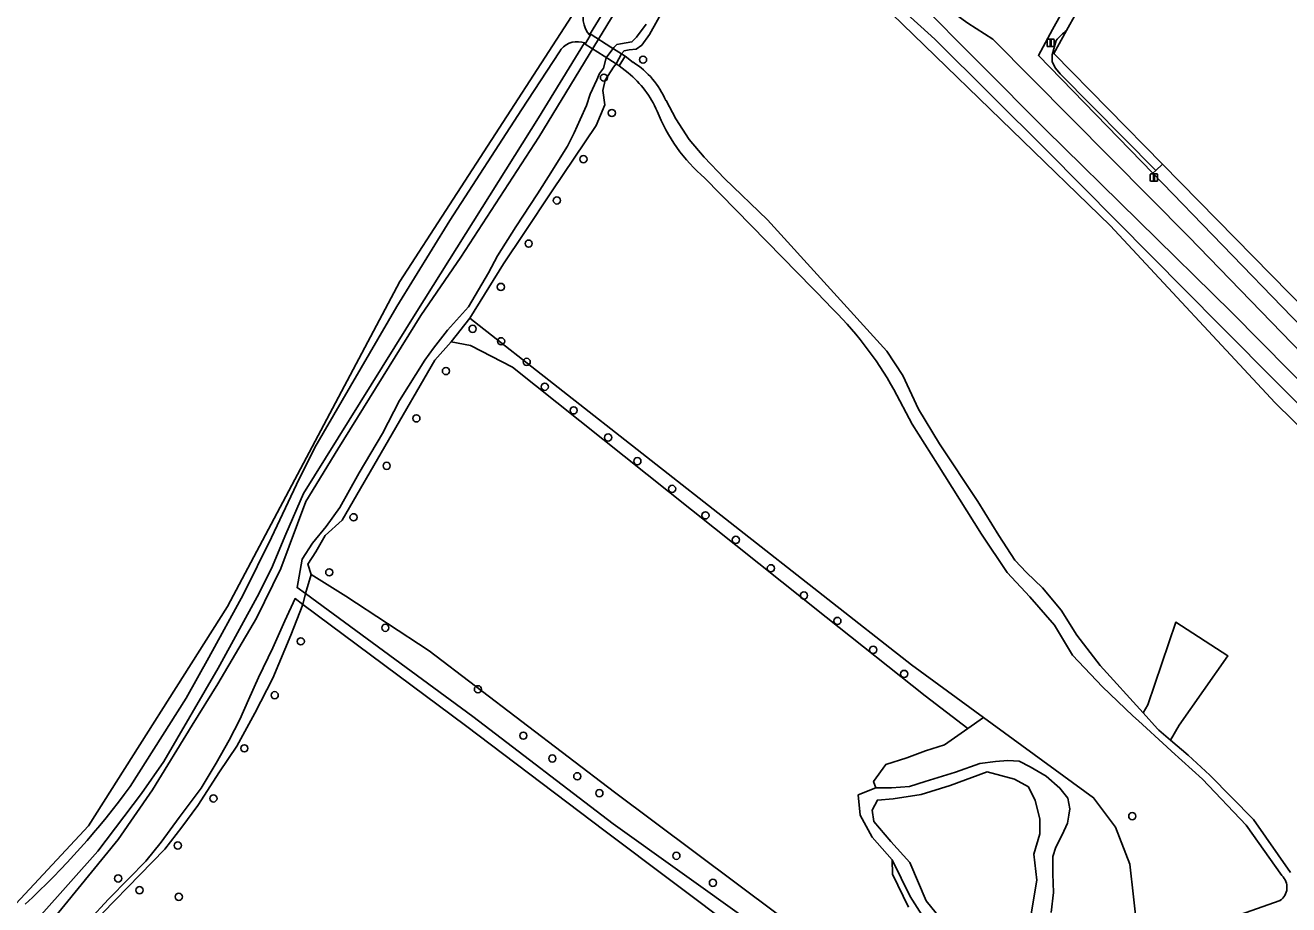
# Model space of a CAD drawing. Extents: x 159626 to 160723, y 388173 to 389416.
# Drawn here: x 160327.4 to 160499.5, y 389225.5 to 389345.4 of the extents above; entities that cross this region are included whole.
import ezdxf

# ---------------------------------------------------------------- set-up
doc = ezdxf.new("R2010")
doc.units = 0
for name, color, linetype in [('IMGEO_Boom', 7, 'Continuous'), ('IMGEO_Dek', 7, 'Continuous'), ('IMGEO_Fietspad_gesloten', 7, 'Continuous'), ('IMGEO_Gemengd_bos', 7, 'Continuous'), ('IMGEO_Grasland_agrarisch', 7, 'Continuous'), ('IMGEO_Grasland_overig', 7, 'Continuous'), ('IMGEO_Groenvoorziening', 7, 'Continuous'), ('IMGEO_Lichtmast', 7, 'Continuous'), ('IMGEO_Loofbos', 7, 'Continuous'), ('IMGEO_Meer_plas_ven_vijver', 7, 'Continuous'), ('IMGEO_Oever', 7, 'Continuous'), ('IMGEO_Rijbaan_lokaal_halfverhard', 7, 'Continuous'), ('IMGEO_Voetpad_open', 7, 'Continuous'), ('IMGEO_Waterloop', 7, 'Continuous')]:
    doc.layers.add(name, color=color, linetype=linetype)

msp = doc.modelspace()

# ---------------------------------------------------------------- linework, layer by layer
at = {"layer": 'IMGEO_Boom'}
for centre in [(160411.56, 389340.71), (160406.23, 389338.25), (160407.31, 389333.44), (160403.44, 389327.15), (160399.82, 389321.52), (160395.98, 389315.64), (160392.19, 389309.73), (160388.34, 389304.02), (160392.22, 389302.33), (160384.71, 389298.27), (160395.71, 389299.52), (160398.17, 389296.13), (160402.11, 389292.91), (160380.68, 389291.82), (160406.8, 389289.21), (160410.79, 389285.99), (160376.63, 389285.35), (160415.52, 389282.21), (160372.12, 389278.34), (160420.06, 389278.6), (160424.2, 389275.26), (160368.81, 389270.84), (160428.98, 389271.39), (160433.48, 389267.68), (160438.04, 389264.21), (160376.45, 389263.28), (160364.93, 389261.43), (160442.91, 389260.27), (160447.13, 389256.99), (160389.07, 389254.9), (160361.38, 389254.09), (160395.25, 389248.58), (160357.24, 389246.85), (160399.2, 389245.47), (160402.6, 389243.04), (160353.03, 389240.02), (160405.61, 389240.74), (160478.21, 389237.61), (160348.17, 389233.61), (160416.1, 389232.21), (160340.05, 389229.12), (160342.96, 389227.51), (160421.08, 389228.52), (160348.31, 389226.61)]:
    msp.add_circle(centre, 0.489, dxfattribs=at)
at = {"layer": 'IMGEO_Dek'}
msp.add_lwpolyline([(160409.11, 389341.17), (160408.64, 389341.48), (160407.17, 389342.42), (160404.47, 389344.15), (160404.37, 389343.99), (160403.74, 389342.93), (160403.67, 389342.81), (160406.26, 389341.17), (160407.92, 389340.12), (160408.31, 389339.88)], close=True, dxfattribs=at)
at = {"layer": 'IMGEO_Fietspad_gesloten'}
msp.add_lwpolyline([(160622.7, 389137.8), (160621.46, 389140.34), (160611.02, 389149.89), (160561.44, 389245.87), (160482.33, 389326.48), (160481.41, 389325.61), (160481, 389325.22), (160500, 389305.6), (160552.1, 389251.83), (160553.88, 389250), (160554.37, 389249.49), (160557.11, 389246.66)], dxfattribs=at)
at = {"layer": 'IMGEO_Gemengd_bos'}
for points in [[(160500, 389305.6), (160481, 389325.22), (160465.43, 389341.28), (160467.36, 389344.8), (160470.6, 389350.73)], [(160455.81, 389345.67), (160459.21, 389343.51), (160485.94, 389316.54), (160505.58, 389296.25)]]:
    msp.add_lwpolyline(points, dxfattribs=at)
at = {"layer": 'IMGEO_Grasland_agrarisch'}
msp.add_lwpolyline([(160447.71, 389225.21), (160445.55, 389229.69), (160445.49, 389231.66), (160442.77, 389234.75), (160441.12, 389237.75), (160440.88, 389240.5), (160443.26, 389241.48), (160442.97, 389242.32), (160444.62, 389244.67), (160447.49, 389245.56), (160450.03, 389246.51), (160452.62, 389247.35), (160455.81, 389249.56), (160449.98, 389254.02), (160436.52, 389264.73), (160393.78, 389298.79), (160388.06, 389301.76), (160385.44, 389302.24), (160383.18, 389299.74), (160370.58, 389277.93), (160368.26, 389275.86), (160366.96, 389273.61), (160365.91, 389271.96), (160366.35, 389270.56), (160371.06, 389267.61), (160382.42, 389260.14), (160407.66, 389240.86), (160429.83, 389224.29)], dxfattribs=at)
at = {"layer": 'IMGEO_Grasland_overig'}
for points in [[(160404.01, 389344.41), (160404.27, 389344.11), (160414.11, 389360.21), (160422.33, 389373.33), (160426.68, 389380.52), (160440.02, 389400.2), (160446.82, 389409.32), (160449.33, 389411.43), (160452.31, 389413.25), (160454.49, 389414.31), (160455.72, 389414.49), (160457, 389413.92), (160457.96, 389412.82), (160459.18, 389412.05), (160465.15, 389414.62), (160451.95, 389415.41)], [(160329.54, 389224.18), (160337.28, 389232.83), (160343.24, 389240.7), (160346.29, 389245.04), (160353.69, 389257.79), (160353.9, 389258.18), (160359.01, 389267.52), (160360.93, 389271.36), (160362.91, 389276.05), (160365.29, 389281.6), (160380.72, 389306.38), (160397.32, 389332.76), (160403.57, 389342.98), (160403.24, 389343.08)], [(160400.16, 389341.78), (160395, 389333.88), (160385.23, 389318.8), (160378.03, 389307.08), (160366.86, 389287.86), (160364.35, 389282.79), (160360.96, 389275.59), (160357.1, 389267.77), (160352.42, 389259.23), (160349.32, 389253.7), (160341.69, 389241.66)], [(160371.06, 389267.61), (160366.35, 389270.56), (160365.55, 389267.93), (160388.39, 389251.17), (160407.48, 389236.56), (160425.97, 389223.33), (160441.09, 389214.41), (160454.91, 389212.43)], [(160429.83, 389224.29), (160407.66, 389240.86), (160382.42, 389260.14), (160371.06, 389267.61)], [(160406.42, 389235.58), (160387.36, 389249.96), (160365.21, 389266.46), (160363.57, 389262.29), (160361.12, 389256.41), (160358.67, 389251.64), (160356.23, 389247.14), (160353.87, 389243.63), (160350.9, 389239.04), (160348.73, 389236.12), (160346.41, 389233.12), (160334.56, 389220.95)], [(160478.87, 389222.15), (160477.89, 389231.08), (160475.93, 389236.1), (160472.93, 389240.11), (160457.93, 389251.07), (160455.81, 389249.56), (160452.62, 389247.35), (160450.03, 389246.51), (160447.49, 389245.56), (160444.62, 389244.67), (160442.97, 389242.32), (160443.26, 389241.48), (160445.4, 389241.48), (160447.87, 389241.64), (160450.01, 389242.35), (160454.15, 389243.6), (160457.43, 389244.78), (160459.57, 389245.06), (160461.28, 389245.17), (160462.78, 389245.1), (160464.32, 389244.35), (160466.46, 389243.07), (160468.35, 389241.43), (160469.45, 389240.04), (160469.7, 389238.61), (160469.56, 389237.75), (160469.38, 389236.65), (160468.67, 389235.04), (160467.78, 389233.36), (160467.38, 389232.12), (160467.38, 389231.08), (160467.38, 389229.73), (160467.49, 389227.19), (160467.17, 389224.48)], [(160417.11, 389178.13), (160437.89, 389194.37), (160457.26, 389209.2), (160456.74, 389209.22), (160449.95, 389210.09), (160444.61, 389211.89), (160440.51, 389212.52), (160424.66, 389221.85), (160406.42, 389235.58)], [(160451.13, 389221.66), (160447.94, 389226.65), (160445.49, 389231.66), (160445.55, 389229.69), (160447.71, 389225.21)]]:
    msp.add_lwpolyline(points, dxfattribs=at)
for points in [[(160387.94, 389305.48), (160385.44, 389302.24), (160388.06, 389301.76), (160393.78, 389298.79), (160436.52, 389264.73), (160449.98, 389254.02), (160455.81, 389249.56), (160457.93, 389251.07), (160448.13, 389258.23)], [(160491.21, 389259.46), (160484.13, 389264.03), (160480.33, 389252.79), (160479.69, 389251.69), (160481.65, 389249.53), (160481.83, 389249.32), (160483.43, 389247.96), (160484.6, 389250)]]:
    msp.add_lwpolyline(points, close=True, dxfattribs=at)
for centre, radius, start, end in [((160406.8, 389346.36), 3.41, 138.8825, 214.9714), ((160402.58, 389340.34), 2.82, 76.5955, 149.2032), ((160253.41, 389305.91), 109.18, 312.6549, 323.9532)]:
    msp.add_arc(centre, radius, start, end, dxfattribs=at)
at = {"layer": 'IMGEO_Groenvoorziening'}
msp.add_lwpolyline([(160469.27, 389344.69), (160471.9, 389349.43), (160470.6, 389350.73), (160467.36, 389344.8), (160465.43, 389341.28), (160481, 389325.22), (160481.41, 389325.61), (160468.4, 389338.78), (160467.76, 389339.55), (160467.32, 389340.4), (160467.3, 389341.37), (160467.83, 389343.3)], dxfattribs=at)
msp.add_arc((160473.8, 389338.52), 7.65, 126.2762, 141.3116, dxfattribs=at)
at = {"layer": 'IMGEO_Lichtmast'}
for p, q in [((160466.6, 389342.59), (160466.6, 389343.39)), ((160466.6, 389343.39), (160466.6, 389342.59)), ((160466.7, 389343.49), (160467.49, 389343.49)), ((160467.49, 389343.49), (160466.7, 389343.49)), ((160467.59, 389343.39), (160467.59, 389342.59)), ((160467.59, 389342.59), (160467.59, 389343.39)), ((160467.49, 389342.49), (160466.7, 389342.49)), ((160466.7, 389342.49), (160467.49, 389342.49)), ((160480.67, 389324.24), (160480.67, 389325.04)), ((160480.67, 389325.04), (160480.67, 389324.24)), ((160480.77, 389325.14), (160481.56, 389325.14)), ((160481.56, 389325.14), (160480.77, 389325.14)), ((160481.66, 389325.04), (160481.66, 389324.24)), ((160481.66, 389324.24), (160481.66, 389325.04)), ((160481.56, 389324.14), (160480.77, 389324.14)), ((160480.77, 389324.14), (160481.56, 389324.14))]:
    msp.add_line(p, q, dxfattribs=at)
for points in [[(160467.02, 389343.36), (160467.17, 389343.36), (160467.17, 389342.61), (160467.02, 389342.61), (160467.02, 389343.36)], [(160481.09, 389325.02), (160481.24, 389325.02), (160481.24, 389324.27), (160481.09, 389324.27), (160481.09, 389325.02)]]:
    msp.add_lwpolyline(points, dxfattribs=at)
for centre, start, end in [((160466.7, 389343.39), 90, 180), ((160466.7, 389343.39), 90, 180), ((160467.49, 389343.39), 0, 90), ((160467.49, 389343.39), 360, 90), ((160466.7, 389342.59), 180, 270), ((160466.7, 389342.59), 180, 270), ((160467.49, 389342.59), 270, 0), ((160467.49, 389342.59), 270, 0), ((160480.77, 389325.04), 90, 180), ((160480.77, 389325.04), 90, 180), ((160480.77, 389324.24), 180, 270), ((160480.77, 389324.24), 180, 270), ((160481.56, 389325.04), 0, 90), ((160481.56, 389325.04), 360, 90), ((160481.56, 389324.24), 270, 0), ((160481.56, 389324.24), 270, 0)]:
    msp.add_arc(centre, 0.1, start, end, dxfattribs=at)
at = {"layer": 'IMGEO_Loofbos'}
for points in [[(160475.18, 389318.09), (160435.01, 389357.14)], [(160414.39, 389347.63), (160412.46, 389344.14), (160411.41, 389342.69), (160410.61, 389342.16), (160409.68, 389342.06), (160408.98, 389341.92), (160408.64, 389341.48), (160407.92, 389340.12), (160407.55, 389339.69), (160406.42, 389337.92), (160406.09, 389336.51), (160406.37, 389334.57), (160405.18, 389331.75), (160399.17, 389322.84), (160395.32, 389317.03), (160392.57, 389312.9), (160387.94, 389305.48), (160448.13, 389258.23), (160457.93, 389251.07), (160472.93, 389240.11), (160475.93, 389236.1), (160477.89, 389231.08), (160478.87, 389222.15)], [(160409.55, 389338.91), (160408.31, 389339.88), (160409.11, 389341.17), (160410.23, 389340.34)], [(160414.69, 389335.12), (160416.02, 389332.64), (160417.86, 389329.83), (160419.87, 389327.41), (160422.67, 389324.52), (160428.52, 389318.87), (160444.76, 389300.98), (160446.94, 389297.67), (160449.07, 389293.06), (160451.95, 389288.34), (160457.16, 389280.51), (160460.03, 389275.85), (160462.23, 389272.48), (160463.81, 389270.81), (160465.99, 389268.74), (160468.54, 389265.68), (160470.68, 389262.28), (160473.86, 389258.15), (160479.69, 389251.69), (160480.33, 389252.79), (160484.13, 389264.03), (160491.21, 389259.46), (160484.6, 389250), (160483.43, 389247.96), (160485.84, 389245.9), (160488.8, 389243.2), (160494.75, 389237.14), (160499.76, 389229.94)], [(160436.81, 389307.32), (160419.97, 389324.57)], [(160504.21, 389228.26), (160520.38, 389234.54), (160528.13, 389237.08), (160534.72, 389239.29), (160544.15, 389243.28), (160546.72, 389245.45), (160545.76, 389246.43), (160542.24, 389250), (160502.52, 389289.15), (160497.66, 389293.93), (160475.18, 389318.09)], [(160498.61, 389229.51), (160493.72, 389236.38), (160487.77, 389242.64), (160483.55, 389246.47), (160482.92, 389247.05), (160479.05, 389250.6), (160478.31, 389251.28), (160474.17, 389255.23), (160470.09, 389259.55), (160467.63, 389263.63), (160464.24, 389267.52), (160461.17, 389270.83), (160457.67, 389276.02), (160451.68, 389285.59), (160448.22, 389291.05), (160445.72, 389295.76)], [(160479.7, 389219.54), (160498.34, 389226.09)]]:
    msp.add_lwpolyline(points, dxfattribs=at)
for centre, radius, start, end in [((160403.85, 389330.38), 11.83, 23.6659, 57.3846), ((160400.45, 389327.92), 14.26, 23.9057, 50.3779), ((160435.02, 389342.11), 23.11, 201.3408, 229.3812), ((160402.52, 389271.67), 49.46, 29.1334, 46.11), ((160497.09, 389227.91), 2.2, 304.369, 46.6442)]:
    msp.add_arc(centre, radius, start, end, dxfattribs=at)
at = {"layer": 'IMGEO_Meer_plas_ven_vijver'}
msp.add_lwpolyline([(160465.6, 389235.22), (160465.64, 389237.22), (160464.96, 389239.73), (160464.07, 389241.6), (160462.18, 389242.66), (160458.43, 389243.67), (160453.4, 389241.78), (160449.44, 389240.57), (160445.65, 389239.96), (160443.49, 389239.8), (160442.79, 389238.41), (160443.02, 389236.87), (160445.34, 389234.16), (160447.89, 389231.31), (160450.13, 389226.05), (160453.61, 389221.73), (160457.74, 389220.53), (160460.52, 389220.8), (160464.38, 389224.01), (160465.23, 389228.87), (160464.78, 389232.44)], close=True, dxfattribs=at)
at = {"layer": 'IMGEO_Oever'}
for points in [[(160505.58, 389296.25), (160485.94, 389316.54), (160459.21, 389343.51), (160455.81, 389345.67), (160452.08, 389348.36), (160448.22, 389351.61), (160441.77, 389357.45), (160438.07, 389361.43), (160432.44, 389367.02), (160430.37, 389368.88), (160429.5, 389370.54), (160429.44, 389371.18), (160429.38, 389371.92), (160427.86, 389369.61), (160429.04, 389368), (160432.44, 389365.46), (160439.74, 389358.05), (160466.41, 389331.19), (160491.73, 389306.3), (160523.39, 389274.27)], [(160329.13, 389221.07), (160340.06, 389234.41), (160344.74, 389241.21), (160350.15, 389250), (160353.61, 389255.64), (160358.89, 389264.6), (160362.19, 389271.38), (160365.61, 389280.51), (160370, 389287.62), (160381.28, 389305.86), (160386.72, 389313.77), (160397.35, 389330.16), (160420.99, 389368.99)], [(160426.58, 389367.66), (160425.13, 389365.46), (160425.89, 389365.98), (160426.23, 389365.95), (160435.01, 389357.14), (160475.18, 389318.09), (160497.66, 389293.93), (160502.52, 389289.15), (160542.24, 389250), (160545.76, 389246.43), (160546.72, 389245.45), (160546.98, 389245.68), (160548.04, 389244.66), (160547.75, 389244.41), (160550.48, 389241.63)], [(160609.82, 389137.65), (160602.4, 389152.51), (160594.88, 389166.65), (160586.47, 389182.08), (160575.69, 389202.29), (160564.3, 389225.23), (160557.46, 389236.97), (160555.64, 389239.96), (160554.75, 389241.28), (160539.38, 389255.6), (160514.28, 389280.21), (160490.22, 389304.42), (160466.6, 389328.29), (160451.32, 389343.48), (160441.8, 389352.13), (160426.58, 389367.66)], [(160414.11, 389360.21), (160404.27, 389344.11), (160404.37, 389343.99), (160403.74, 389342.93), (160403.57, 389342.98), (160397.32, 389332.76), (160380.72, 389306.38), (160365.29, 389281.6), (160362.91, 389276.05), (160360.93, 389271.36), (160359.01, 389267.52), (160353.9, 389258.18), (160353.69, 389257.79), (160346.29, 389245.04), (160343.24, 389240.7), (160337.28, 389232.83), (160329.54, 389224.18)], [(160411.98, 389345.54), (160410.67, 389343.76), (160410.05, 389343.12), (160408.47, 389342.85), (160408, 389342.79), (160407.59, 389342.37), (160406.55, 389340.95), (160406.16, 389339.57), (160405.63, 389338.82), (160405.27, 389337.97), (160404.34, 389336.01), (160403.87, 389334.44), (160403.01, 389332.53), (160402.18, 389330.73), (160401.25, 389328.93), (160400.29, 389327.32), (160399, 389325.3), (160397.17, 389322.41), (160394.22, 389317.91), (160391.71, 389313.95), (160390.52, 389311.66), (160387.77, 389307.01), (160384.93, 389303.86), (160383.01, 389301.41), (160381.83, 389299.75), (160378.4, 389294.26), (160376.05, 389289.76), (160372.87, 389284.4), (160370.24, 389279.69), (160368.41, 389277.09), (160366.54, 389274.8), (160365.14, 389272.62), (160364.43, 389268.76), (160365.55, 389267.93), (160366.35, 389270.56), (160365.91, 389271.96), (160366.96, 389273.61), (160368.26, 389275.86), (160370.58, 389277.93), (160383.18, 389299.74), (160385.44, 389302.24), (160387.94, 389305.48), (160392.57, 389312.9), (160395.32, 389317.03), (160399.17, 389322.84), (160405.18, 389331.75), (160406.37, 389334.57), (160406.09, 389336.51), (160406.42, 389337.92), (160407.55, 389339.69), (160407.92, 389340.12), (160408.64, 389341.48), (160408.98, 389341.92), (160409.68, 389342.06), (160410.61, 389342.16), (160411.41, 389342.69), (160412.46, 389344.14), (160414.39, 389347.63)], [(160334.56, 389220.95), (160346.41, 389233.12), (160348.73, 389236.12), (160350.9, 389239.04), (160353.87, 389243.63), (160356.23, 389247.14), (160358.67, 389251.64), (160361.12, 389256.41), (160363.57, 389262.29), (160365.21, 389266.46), (160364.15, 389267.25), (160362.75, 389264.24), (160361.13, 389260.57), (160359.17, 389256.5), (160357.82, 389253.45), (160356.63, 389250.78), (160355.16, 389247.97), (160353.39, 389244.85), (160351.37, 389241.42), (160348.34, 389237.42), (160345.92, 389234.08), (160343.81, 389231.48), (160341.52, 389229.1), (160338.74, 389226.28), (160336.07, 389223.38)], [(160467.17, 389224.48), (160467.49, 389227.19), (160467.38, 389229.73), (160467.38, 389231.08), (160467.38, 389232.12), (160467.78, 389233.36), (160468.67, 389235.04), (160469.38, 389236.65), (160469.56, 389237.75), (160469.7, 389238.61), (160469.45, 389240.04), (160468.35, 389241.43), (160466.46, 389243.07), (160464.32, 389244.35), (160462.78, 389245.1), (160461.28, 389245.17), (160459.57, 389245.06), (160457.43, 389244.78), (160454.15, 389243.6), (160450.01, 389242.35), (160447.87, 389241.64), (160445.4, 389241.48), (160443.26, 389241.48), (160440.88, 389240.5), (160441.12, 389237.75), (160442.77, 389234.75), (160445.49, 389231.66), (160447.94, 389226.65), (160451.13, 389221.66)]]:
    msp.add_lwpolyline(points, dxfattribs=at)
msp.add_lwpolyline([(160460.52, 389220.8), (160457.74, 389220.53), (160453.61, 389221.73), (160450.13, 389226.05), (160447.89, 389231.31), (160445.34, 389234.16), (160443.02, 389236.87), (160442.79, 389238.41), (160443.49, 389239.8), (160445.65, 389239.96), (160449.44, 389240.57), (160453.4, 389241.78), (160458.43, 389243.67), (160462.18, 389242.66), (160464.07, 389241.6), (160464.96, 389239.73), (160465.64, 389237.22), (160465.6, 389235.22), (160464.78, 389232.44), (160465.23, 389228.87), (160464.38, 389224.01)], close=True, dxfattribs=at)
at = {"layer": 'IMGEO_Rijbaan_lokaal_halfverhard'}
for points in [[(160425.77, 389383.66), (160378.41, 389310.49), (160354.95, 389266.19), (160336.03, 389236.29), (160310.02, 389208.42), (160205.95, 389107.72), (160110.7, 389041.22), (160031.6, 389011.31)], [(160403.24, 389343.08), (160403.57, 389342.98), (160403.74, 389342.93), (160404.37, 389343.99), (160404.27, 389344.11), (160404.01, 389344.41)], [(160341.69, 389241.66), (160349.32, 389253.7), (160352.42, 389259.23), (160357.1, 389267.77), (160360.96, 389275.59), (160364.35, 389282.79), (160366.86, 389287.86), (160378.03, 389307.08), (160385.23, 389318.8), (160395, 389333.88), (160400.16, 389341.78)], [(160410.23, 389340.34), (160409.11, 389341.17), (160408.31, 389339.88), (160409.55, 389338.91)], [(160499.76, 389229.94), (160494.75, 389237.14), (160488.8, 389243.2), (160485.84, 389245.9), (160483.43, 389247.96), (160481.83, 389249.32), (160481.65, 389249.53), (160479.69, 389251.69), (160473.86, 389258.15), (160470.68, 389262.28), (160468.54, 389265.68), (160465.99, 389268.74), (160463.81, 389270.81), (160462.23, 389272.48), (160460.03, 389275.85), (160457.16, 389280.51), (160451.95, 389288.34), (160449.07, 389293.06), (160446.94, 389297.67), (160444.76, 389300.98), (160428.52, 389318.87), (160422.67, 389324.52), (160419.87, 389327.41), (160417.86, 389329.83), (160416.02, 389332.64), (160414.69, 389335.12)], [(160419.97, 389324.57), (160436.81, 389307.32)], [(160445.72, 389295.76), (160448.22, 389291.05), (160451.68, 389285.59), (160457.67, 389276.02), (160461.17, 389270.83), (160464.24, 389267.52), (160467.63, 389263.63), (160470.09, 389259.55), (160474.17, 389255.23), (160478.31, 389251.28), (160479.05, 389250.6), (160482.92, 389247.05), (160483.55, 389246.47), (160487.77, 389242.64), (160493.72, 389236.38), (160498.61, 389229.51)], [(160498.34, 389226.09), (160479.7, 389219.54), (160466.65, 389214.95)]]:
    msp.add_lwpolyline(points, dxfattribs=at)
for centre, radius, start, end in [((160406.8, 389346.36), 3.41, 138.8825, 214.9714), ((160402.58, 389340.34), 2.82, 76.5955, 149.2032), ((160403.85, 389330.38), 11.83, 23.6659, 57.3846), ((160400.45, 389327.92), 14.26, 23.9057, 50.3779), ((160435.02, 389342.11), 23.11, 201.3408, 229.3812), ((160402.52, 389271.67), 49.46, 29.1334, 46.11), ((160253.41, 389305.91), 109.18, 312.6549, 323.9532), ((160497.09, 389227.91), 2.2, 304.369, 46.6442)]:
    msp.add_arc(centre, radius, start, end, dxfattribs=at)
at = {"layer": 'IMGEO_Voetpad_open'}
msp.add_lwpolyline([(160409.11, 389341.17), (160408.64, 389341.48), (160407.17, 389342.42), (160404.47, 389344.15), (160404.37, 389343.99), (160403.74, 389342.93), (160403.67, 389342.81), (160406.26, 389341.17), (160407.92, 389340.12), (160408.31, 389339.88)], close=True, dxfattribs=at)
for points in [[(160467.83, 389343.3), (160467.3, 389341.37), (160467.32, 389340.4), (160467.76, 389339.55), (160468.4, 389338.78), (160481.41, 389325.61), (160482.33, 389326.48)], [(160482.33, 389326.48), (160467.53, 389341.56), (160469.27, 389344.69)]]:
    msp.add_lwpolyline(points, dxfattribs=at)
msp.add_arc((160473.8, 389338.52), 7.65, 126.2762, 141.3116, dxfattribs=at)
at = {"layer": 'IMGEO_Waterloop'}
for points in [[(160427.86, 389369.61), (160426.58, 389367.66), (160441.8, 389352.13), (160451.32, 389343.48), (160466.6, 389328.29), (160490.22, 389304.42), (160514.28, 389280.21), (160539.38, 389255.6), (160554.75, 389241.28), (160555.64, 389239.96), (160557.46, 389236.97), (160564.3, 389225.23), (160575.69, 389202.29), (160586.47, 389182.08), (160594.88, 389166.65), (160602.4, 389152.51), (160609.82, 389137.65)], [(160611.11, 389138.3), (160605.82, 389148.48), (160585.86, 389186.86), (160571.07, 389215.56), (160558.51, 389239.22), (160556.11, 389242.6), (160548.4, 389249.69), (160523.39, 389274.27), (160491.73, 389306.3), (160466.41, 389331.19), (160439.74, 389358.05), (160432.44, 389365.46), (160429.04, 389368), (160427.86, 389369.61)], [(160420.99, 389368.99), (160397.35, 389330.16), (160386.72, 389313.77), (160381.28, 389305.86), (160370, 389287.62), (160365.61, 389280.51), (160362.19, 389271.38), (160358.89, 389264.6), (160353.61, 389255.64), (160350.15, 389250), (160344.74, 389241.21), (160340.06, 389234.41), (160329.13, 389221.07)], [(160336.07, 389223.38), (160338.74, 389226.28), (160341.52, 389229.1), (160343.81, 389231.48), (160345.92, 389234.08), (160348.34, 389237.42), (160351.37, 389241.42), (160353.39, 389244.85), (160355.16, 389247.97), (160356.63, 389250.78), (160357.82, 389253.45), (160359.17, 389256.5), (160361.13, 389260.57), (160362.75, 389264.24), (160364.15, 389267.25), (160365.21, 389266.46), (160365.55, 389267.93), (160364.43, 389268.76), (160365.14, 389272.62), (160366.54, 389274.8), (160368.41, 389277.09), (160370.24, 389279.69), (160372.87, 389284.4), (160376.05, 389289.76), (160378.4, 389294.26), (160381.83, 389299.75), (160383.01, 389301.41), (160384.93, 389303.86), (160387.77, 389307.01), (160390.52, 389311.66), (160391.71, 389313.95), (160394.22, 389317.91), (160397.17, 389322.41), (160399, 389325.3), (160400.29, 389327.32), (160401.25, 389328.93), (160402.18, 389330.73), (160403.01, 389332.53), (160403.87, 389334.44), (160404.34, 389336.01), (160405.27, 389337.97), (160405.63, 389338.82), (160406.16, 389339.57), (160406.55, 389340.95), (160407.59, 389342.37), (160408, 389342.79), (160408.47, 389342.85), (160410.05, 389343.12), (160410.67, 389343.76), (160411.98, 389345.54)], [(160365.55, 389267.93), (160365.21, 389266.46), (160387.36, 389249.96), (160406.42, 389235.58), (160424.66, 389221.85), (160440.51, 389212.52), (160444.61, 389211.89), (160454.53, 389210.36)], [(160454.91, 389212.43), (160441.09, 389214.41), (160425.97, 389223.33), (160407.48, 389236.56), (160388.39, 389251.17), (160365.55, 389267.93)]]:
    msp.add_lwpolyline(points, dxfattribs=at)

doc.saveas('drawing.dxf')
